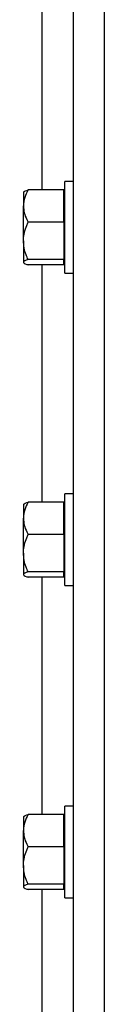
# Model space of a CAD drawing. Header units: inches. Extents: x 170 to 284, y 215 to 248.
# Tile 676 of 1056: x 226.9137 to 226.9582, y 220.5287 to 221.0684. Entities that reach past the tile are written whole.
import ezdxf

# ---------------------------------------------------------------- set-up
doc = ezdxf.new("R2010")
doc.units = ezdxf.units.IN
doc.header["$LTSCALE"] = 0.25
doc.header["$MEASUREMENT"] = 0
doc.layers.add('RH FRONT OF HOOD', color=7, linetype='Continuous')

msp = doc.modelspace()

# ---------------------------------------------------------------- linework, layer by layer
at = {"layer": 'RH FRONT OF HOOD'}
for p, q in [((226.94105, 220.1328), (226.94105, 224.45638)), ((226.95817, 220.1328), (226.95817, 224.34448)), ((226.92392, 220.97514), (226.92392, 221.10526)), ((226.94105, 220.97974), (226.93646, 220.97974)), ((226.93646, 220.92944), (226.93646, 220.97974)), ((226.91388, 220.97408), (226.91369, 220.97385)), ((226.91369, 220.97385), (226.91369, 220.96631)), ((226.93591, 220.97514), (226.91625, 220.97514)), ((226.93591, 220.96631), (226.93591, 220.97514)), ((226.93646, 220.97385), (226.93591, 220.97385)), ((226.91369, 220.94722), (226.91369, 220.96631)), ((226.93591, 220.95749), (226.93591, 220.96631)), ((226.93591, 220.95749), (226.91625, 220.95749)), ((226.93591, 220.95749), (226.93591, 220.94722)), ((226.91369, 220.94722), (226.91369, 220.9355)), ((226.93591, 220.94722), (226.93591, 220.93694)), ((226.91369, 220.9355), (226.91369, 220.93533)), ((226.91369, 220.93533), (226.91388, 220.93511)), ((226.93591, 220.93694), (226.91625, 220.93694)), ((226.93591, 220.9355), (226.93591, 220.93694)), ((226.93591, 220.93405), (226.93591, 220.9355)), ((226.93591, 220.93533), (226.93646, 220.93533)), ((226.93591, 220.93405), (226.91625, 220.93405)), ((226.92392, 220.80393), (226.92392, 220.93405)), ((226.93646, 220.92944), (226.94105, 220.92944)), ((226.94105, 220.80854), (226.93646, 220.80854)), ((226.93646, 220.75824), (226.93646, 220.80854)), ((226.91388, 220.80287), (226.91369, 220.80265)), ((226.91369, 220.80265), (226.91369, 220.79511)), ((226.93591, 220.80393), (226.91625, 220.80393)), ((226.93591, 220.79511), (226.93591, 220.80393)), ((226.93646, 220.80265), (226.93591, 220.80265)), ((226.91369, 220.77601), (226.91369, 220.79511)), ((226.93591, 220.78628), (226.93591, 220.79511)), ((226.93591, 220.78628), (226.91625, 220.78628)), ((226.93591, 220.78628), (226.93591, 220.77601)), ((226.91369, 220.77601), (226.91369, 220.76429)), ((226.93591, 220.77601), (226.93591, 220.76574)), ((226.91369, 220.76429), (226.91369, 220.76413)), ((226.91369, 220.76413), (226.91388, 220.7639)), ((226.93591, 220.76574), (226.91625, 220.76574)), ((226.93591, 220.76284), (226.91625, 220.76284)), ((226.92392, 220.63272), (226.92392, 220.76284)), ((226.93591, 220.76429), (226.93591, 220.76574)), ((226.93591, 220.76284), (226.93591, 220.76429)), ((226.93591, 220.76413), (226.93646, 220.76413)), ((226.93646, 220.75824), (226.94105, 220.75824)), ((226.93591, 220.63272), (226.91625, 220.63272)), ((226.93591, 220.6239), (226.93591, 220.63272)), ((226.94105, 220.63733), (226.93646, 220.63733)), ((226.93646, 220.58703), (226.93646, 220.63733)), ((226.91388, 220.63166), (226.91369, 220.63144)), ((226.91369, 220.63144), (226.91369, 220.6239)), ((226.93646, 220.63144), (226.93591, 220.63144)), ((226.91369, 220.6048), (226.91369, 220.6239)), ((226.93591, 220.61507), (226.93591, 220.6239)), ((226.93591, 220.61507), (226.91625, 220.61507)), ((226.93591, 220.61507), (226.93591, 220.6048)), ((226.91369, 220.6048), (226.91369, 220.59308)), ((226.93591, 220.6048), (226.93591, 220.59453)), ((226.93591, 220.59453), (226.91625, 220.59453)), ((226.93591, 220.59308), (226.93591, 220.59453)), ((226.91369, 220.59308), (226.91369, 220.59292)), ((226.91369, 220.59292), (226.91388, 220.5927)), ((226.93591, 220.59164), (226.91625, 220.59164)), ((226.92392, 220.4783), (226.92392, 220.59164)), ((226.93591, 220.59164), (226.93591, 220.59308)), ((226.93591, 220.59292), (226.93646, 220.59292)), ((226.93646, 220.58703), (226.94105, 220.58703))]:
    msp.add_line(p, q, dxfattribs=at)
for points, knots in [([(226.91625, 220.97514), (226.91558, 220.97376), (226.91421, 220.97097), (226.91369, 220.96792), (226.91369, 220.96635), (226.91369, 220.96631)], [0, 0, 0, 0, 0.484341, 0.986328, 1, 1, 1, 1]), ([(226.91395, 220.97402), (226.914, 220.97411), (226.91418, 220.97441), (226.91514, 220.97478), (226.916, 220.97506), (226.91625, 220.97514)], [0, 0, 0, 0, 0.237471, 0.77815, 1, 1, 1, 1]), ([(226.91369, 220.96631), (226.91378, 220.96508), (226.91398, 220.96256), (226.91513, 220.95964), (226.916, 220.95797), (226.91625, 220.95749)], [0, 0, 0, 0, 0.406291, 0.827266, 1, 1, 1, 1]), ([(226.91369, 220.94722), (226.91369, 220.94745), (226.91371, 220.94899), (226.91413, 220.95186), (226.91516, 220.95504), (226.91598, 220.95688), (226.91625, 220.95749)], [0, 0, 0, 0, 0.066532, 0.435283, 0.814551, 1, 1, 1, 1]), ([(226.91625, 220.93694), (226.91587, 220.93781), (226.91497, 220.93987), (226.91393, 220.9433), (226.91377, 220.9459), (226.91369, 220.94722)], [0, 0, 0, 0, 0.26546, 0.628076, 1, 1, 1, 1]), ([(226.91625, 220.93694), (226.91558, 220.93672), (226.91421, 220.93626), (226.91369, 220.93576), (226.91369, 220.9355), (226.91369, 220.9355)], [0, 0, 0, 0, 0.484341, 0.986328, 1, 1, 1, 1]), ([(226.91369, 220.9355), (226.91378, 220.93529), (226.91398, 220.93488), (226.91513, 220.9344), (226.916, 220.93413), (226.91625, 220.93405)], [0, 0, 0, 0, 0.406291, 0.827266, 1, 1, 1, 1]), ([(226.91625, 220.80393), (226.91558, 220.80256), (226.91421, 220.79976), (226.91369, 220.79671), (226.91369, 220.79515), (226.91369, 220.79511)], [0, 0, 0, 0, 0.484341, 0.986328, 1, 1, 1, 1]), ([(226.91395, 220.80281), (226.914, 220.8029), (226.91418, 220.80321), (226.91514, 220.80358), (226.916, 220.80385), (226.91625, 220.80393)], [0, 0, 0, 0, 0.237471, 0.77815, 1, 1, 1, 1]), ([(226.91369, 220.79511), (226.91378, 220.79387), (226.91398, 220.79136), (226.91513, 220.78843), (226.916, 220.78677), (226.91625, 220.78628)], [0, 0, 0, 0, 0.406291, 0.827266, 1, 1, 1, 1]), ([(226.91369, 220.77601), (226.91369, 220.77624), (226.91371, 220.77778), (226.91413, 220.78066), (226.91516, 220.78383), (226.91598, 220.78568), (226.91625, 220.78628)], [0, 0, 0, 0, 0.066532, 0.435283, 0.814551, 1, 1, 1, 1]), ([(226.91625, 220.76574), (226.91587, 220.76661), (226.91497, 220.76866), (226.91393, 220.77209), (226.91377, 220.77469), (226.91369, 220.77601)], [0, 0, 0, 0, 0.26546, 0.628076, 1, 1, 1, 1]), ([(226.91625, 220.76574), (226.91558, 220.76551), (226.91421, 220.76505), (226.91369, 220.76455), (226.91369, 220.7643), (226.91369, 220.76429)], [0, 0, 0, 0, 0.484341, 0.986328, 1, 1, 1, 1]), ([(226.91369, 220.76429), (226.91378, 220.76409), (226.91398, 220.76368), (226.91513, 220.7632), (226.916, 220.76292), (226.91625, 220.76284)], [0, 0, 0, 0, 0.406291, 0.827266, 1, 1, 1, 1]), ([(226.91625, 220.63272), (226.91558, 220.63135), (226.91421, 220.62856), (226.91369, 220.62551), (226.91369, 220.62394), (226.91369, 220.6239)], [0, 0, 0, 0, 0.484341, 0.986328, 1, 1, 1, 1]), ([(226.91395, 220.63161), (226.914, 220.6317), (226.91418, 220.632), (226.91514, 220.63237), (226.916, 220.63265), (226.91625, 220.63272)], [0, 0, 0, 0, 0.237471, 0.77815, 1, 1, 1, 1]), ([(226.91369, 220.6239), (226.91378, 220.62266), (226.91398, 220.62015), (226.91513, 220.61723), (226.916, 220.61556), (226.91625, 220.61507)], [0, 0, 0, 0, 0.406291, 0.827266, 1, 1, 1, 1]), ([(226.91369, 220.6048), (226.91369, 220.60504), (226.91371, 220.60658), (226.91413, 220.60945), (226.91516, 220.61262), (226.91598, 220.61447), (226.91625, 220.61507)], [0, 0, 0, 0, 0.066532, 0.435283, 0.814551, 1, 1, 1, 1]), ([(226.91625, 220.59453), (226.91587, 220.5954), (226.91497, 220.59746), (226.91393, 220.60089), (226.91377, 220.60349), (226.91369, 220.6048)], [0, 0, 0, 0, 0.26546, 0.628076, 1, 1, 1, 1]), ([(226.91625, 220.59453), (226.91558, 220.59431), (226.91421, 220.59385), (226.91369, 220.59335), (226.91369, 220.59309), (226.91369, 220.59308)], [0, 0, 0, 0, 0.484341, 0.986328, 1, 1, 1, 1]), ([(226.91369, 220.59308), (226.91378, 220.59288), (226.91398, 220.59247), (226.91513, 220.59199), (226.916, 220.59172), (226.91625, 220.59164)], [0, 0, 0, 0, 0.406291, 0.827266, 1, 1, 1, 1])]:
    msp.add_open_spline(points, degree=3, knots=knots, dxfattribs=at)

doc.saveas('drawing.dxf')
